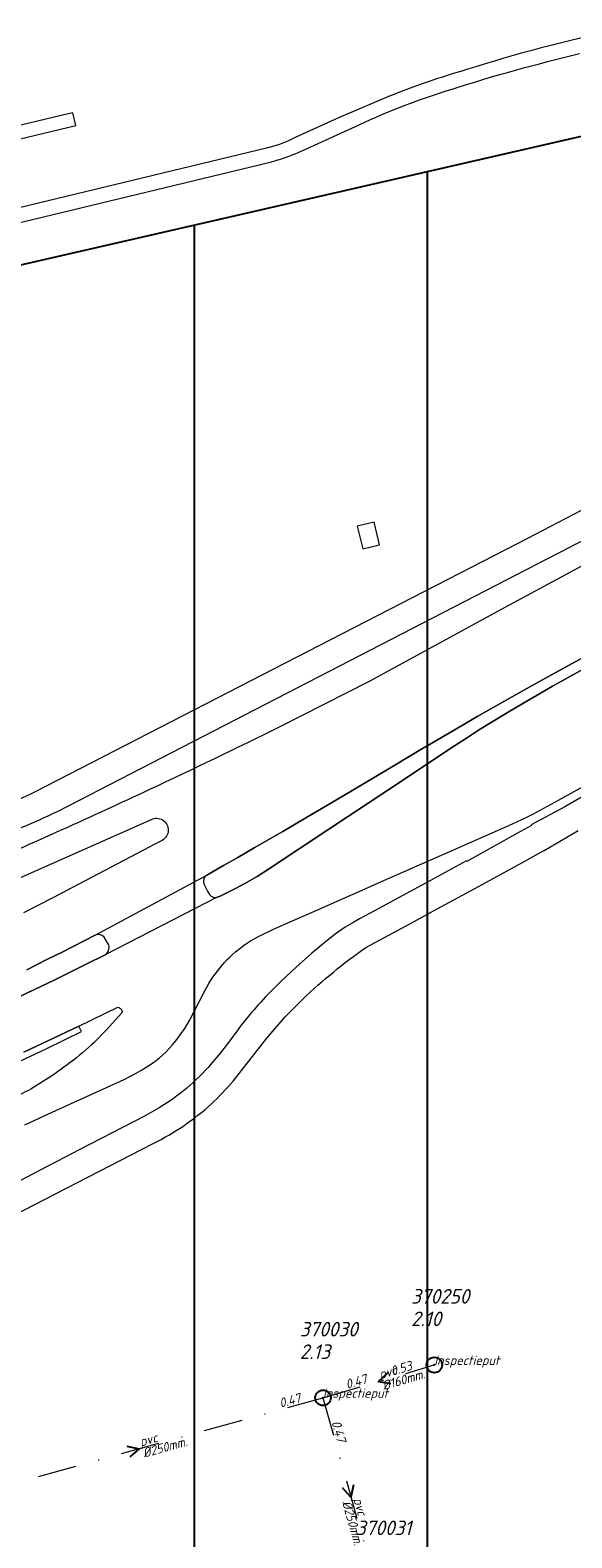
# Model space of a CAD drawing. Extents: x 148869 to 161638, y 453607 to 469810.
# Tile 545 of 656: x 156756 to 156826, y 463385 to 463580. Entities that reach past the tile are written whole.
import ezdxf

# ---------------------------------------------------------------- set-up
doc = ezdxf.new("R2010")
doc.units = 0
doc.header["$PDMODE"] = 32
doc.header["$PDSIZE"] = 2
doc.linetypes.add('RI-VWA', pattern=[11, 5, -3, 0, -3])
doc.layers.get('0').update_dxf_attribs({"linetype": 'CONTINUOUS'})
doc.layers.get('DEFPOINTS').update_dxf_attribs({"linetype": 'CONTINUOUS'})
doc.layers.add('2024', color=160, linetype='CONTINUOUS')
doc.layers.add('2024 hatch', color=160, linetype='CONTINUOUS')
for name, color, linetype, lineweight in [('B-OI-RI-STROOMRICHTING-S', 252, 'CONTINUOUS', 25), ('B-OI-RI-VWA-BOB-T18', 34, 'CONTINUOUS', 18), ('B-OI-RI-VWA-DIAMETER-T18', 34, 'CONTINUOUS', 18), ('B-OI-RI-VWA-MATERIAAL-T18', 34, 'CONTINUOUS', 18), ('B-OI-RI-VWA_PUTDEKSELHOOGTE-T25', 34, 'CONTINUOUS', 25), ('B-OI-RI-VWA_PUTNUMMER-T25', 34, 'CONTINUOUS', 25), ('B-OI-RI-VWA_RIOOLPUT-S', 34, 'CONTINUOUS', 25), ('B-OI-RI-VWA_TRANSPORTLEIDING-G', 34, 'RI-VWA', 18), ('B-RO-VH-VERHARDING_ASFALT-GV', 251, 'CONTINUOUS', 18), ('B-RO-VH-VERHARDING_BEDRIJFSVLOERPLAAT-GV', 251, 'CONTINUOUS', 18), ('B-RO-VH-VERHARDING_HALFVERHARDING_GRIND-GV', 251, 'CONTINUOUS', 18)]:
    doc.layers.add(name, color=color, linetype=linetype, lineweight=lineweight)
doc.styles.add('NLCS-ISO-M500-T18_CURSIEF', font='NLCS-ISO.ttf', dxfattribs={"oblique": 15, "height": 0.9})
doc.styles.add('NLCS-ISO-M750-T25_CURSIEF', font='NLCS-ISO.ttf', dxfattribs={"oblique": 15, "height": 1.875})

# ---------------------------------------------------------------- blocks, each defined once
blk = doc.blocks.new('ACMAP_ANN_TEMPLATE_vwa-diam')
at = {"color": 0, "linetype": 'ByBlock', "style": 'NLCS-ISO-M500-T18_CURSIEF', "oblique": 15}
blk.add_attdef('vwa-diam', (0.3, -1.3), '', height=1.2, dxfattribs=at)
blk = doc.blocks.new('ACMAP_ANN_TEMPLATE_vwa-materiaal')
at = {"color": 0, "linetype": 'ByBlock', "style": 'NLCS-ISO-M500-T18_CURSIEF', "oblique": 15}
blk.add_attdef('vwa-mat', (0.3, 0.2), '', height=1.2, dxfattribs=at)
blk = doc.blocks.new('ACMAP_ANN_TEMPLATE_vwa-nap-l')
at = {"color": 0, "linetype": 'ByBlock', "style": 'NLCS-ISO-M500-T18_CURSIEF', "oblique": 15}
blk.add_attdef('vwa-nap-l', (3.3, 0.2), '', height=1.2, dxfattribs=at)
blk = doc.blocks.new('ACMAP_ANN_TEMPLATE_vwa-nap-r')
at = {"color": 0, "linetype": 'ByBlock', "style": 'NLCS-ISO-M500-T18_CURSIEF', "oblique": 15}
blk.add_attdef('vwa-nap-r', (-5.6, 0.2), '', height=1.2, dxfattribs=at)
blk = doc.blocks.new('ACMAP_ANN_TEMPLATE_type knoop')
at = {"layer": 'DEFPOINTS', "style": 'NLCS-ISO-M500-T18_CURSIEF', "oblique": 15}
blk.add_attdef('type_knoop', (0, 0), '', height=1.2, dxfattribs=at)
blk = doc.blocks.new('ACMAP_ANN_TEMPLATE_vwa-puth')
at = {"color": 0, "linetype": 'ByBlock', "style": 'NLCS-ISO-M750-T25_CURSIEF', "oblique": 15}
blk.add_attdef('vwa-puth', (-3, 5), '', height=1.88, dxfattribs=at)
blk = doc.blocks.new('ACMAP_ANN_TEMPLATE_vwa-putnr')
at = {"color": 0, "linetype": 'ByBlock', "style": 'NLCS-ISO-M750-T25_CURSIEF', "oblique": 15}
blk.add_attdef('vaw-putnr', (-3, 7.9), '', height=1.88, dxfattribs=at)

msp = doc.modelspace()

# ---------------------------------------------------------------- hatches: boundary and pattern name
at = {"layer": '2024 hatch'}
h = msp.add_hatch(dxfattribs=at)
h.set_pattern_fill('ANSI31', color=256, scale=29.988, angle=45)
h.set_pattern_definition([(90, (0, 0), (-29.988, 0), [])])
h.paths.add_polyline_path([(155468.24, 462509.2), (155430.3, 462608.99), (155317.39, 462696.7), (155326.79, 462885.8), (155421.55, 463128.67), (155681.88, 463221.51), (155808.81, 463270.9), (155858.2, 463353.96), (156235.32, 463468.35), (156395.06, 463466.8), (156874.43, 463576.88), (157060.31, 463303.94), (157149.74, 462870.77), (157067.92, 462815.11), (157047.81, 462789.79), (157071.17, 462711.57), (156936.5, 462350.7), (156856.27, 462251.62), (156803.36, 462113.22), (156627.76, 461893.96), (156524.84, 461717.19), (156312.22, 461660.25), (156176.03, 461568.49), (155937.87, 461968.15)])

# ---------------------------------------------------------------- linework, layer by layer
at = {"layer": '2024', "flags": 128}
msp.add_lwpolyline([(155468.24, 462509.2), (155430.3, 462608.99), (155317.39, 462696.7), (155326.79, 462885.8), (155421.55, 463128.67), (155681.88, 463221.51), (155808.81, 463270.9), (155858.2, 463353.96), (156235.32, 463468.35), (156395.06, 463466.8), (156874.43, 463576.88), (157060.31, 463303.94), (157149.74, 462870.77), (157067.92, 462815.11), (157047.81, 462789.79), (157071.17, 462711.57), (156936.5, 462350.7), (156856.27, 462251.62), (156803.36, 462113.22), (156627.76, 461893.96), (156524.84, 461717.19), (156312.22, 461660.25), (156176.03, 461568.49), (155937.87, 461968.15)], close=True, dxfattribs=at)
at = {"layer": 'B-OI-RI-STROOMRICHTING-S', "color": 251}
for points in [[(156802.14, 463406.73), (156800.95, 463405.64), (156802.55, 463405.35)], [(156768.55, 463397.29), (156770.14, 463396.97), (156768.93, 463395.9)], [(156797.71, 463392.31), (156797.4, 463390.72), (156796.33, 463391.91)]]:
    msp.add_lwpolyline(points, dxfattribs=at)
at = {"layer": 'B-OI-RI-VWA_RIOOLPUT-S'}
for p in [(156808.13, 463407.75), (156793.8, 463403.52)]:
    msp.add_point(p, dxfattribs=at)
at = {"layer": 'B-OI-RI-VWA_TRANSPORTLEIDING-G', "color": 251}
for p, q in [((156793.8, 463403.52), (156808.13, 463407.75)), ((156746.47, 463390.43), (156793.8, 463403.52)), ((156793.8, 463403.52), (156801.03, 463377.93))]:
    msp.add_line(p, q, dxfattribs=at)
at = {"layer": 'B-RO-VH-VERHARDING_ASFALT-GV'}
for points in [[(156831.64, 463579.66, 0.026529), (156812.29, 463574.57)], [(156810.43, 463572.07, -0.018936), (156826.8, 463576.63)], [(156812.29, 463574.57, 0.02646), (156802.45, 463571.18)], [(156798.45, 463567.47, -0.034902), (156810.43, 463572.07)], [(156790.21, 463565.82, -0.05989), (156786.72, 463564.52)], [(156788.67, 463563.16, 0.033758), (156791.75, 463564.43)], [(156786.81, 463562.61, 0.019563), (156788.67, 463563.16)], [(156818.73, 463509.54, 0.005183), (156832.04, 463516.49)], [(156788.16, 463489.89, -0.005529), (156771.48, 463481.85)], [(156756.69, 463481.52, -0.048653), (156747.52, 463478.05)], [(156771.48, 463481.85, -0.007411), (156748.84, 463471.66)], [(156749.86, 463475.19, 0.041101), (156759.62, 463479.04)], [(156771.82, 463478.06, -1.001469), (156772.91, 463475.23)], [(156778.83, 463470.81, 0.348804), (156778.48, 463469.72)], [(156779.41, 463468.14, 0.09592), (156779.77, 463467.97)], [(156765.63, 463462.83, 0.334987), (156764.49, 463463.12)], [(156765.78, 463460.55, 0.18907), (156766.25, 463461.29)], [(156779.12, 463456.88, -0.118866), (156784.49, 463462.38)], [(156791.21, 463454.88, -0.038423), (156799.31, 463461.5)], [(156787.33, 463456.1, 0.033846), (156782.71, 463450.75)], [(156767.39, 463453.83, -0.427964), (156767.93, 463453.1)], [(156764.36, 463449.3, -0.043566), (156757.97, 463444.37)], [(156770.92, 463446.01, 0.084967), (156774.37, 463448.92)], [(156779.38, 463446.49, -0.08029), (156772.73, 463440.88)], [(156779.43, 463441.38, 0.0326), (156782.24, 463444.31)], [(156756.21, 463443.29, -0.008872), (156751.09, 463440.66)], [(156771.94, 463436.29, 0.072961), (156779.43, 463441.38)]]:
    msp.add_lwpolyline(points, format="xyb", dxfattribs=at)
at = {"layer": 'B-RO-VH-VERHARDING_ASFALT-GV', "flags": 128}
for points in [[(156802.45, 463571.18), (156795.81, 463568.35), (156790.21, 463565.82)], [(156791.75, 463564.43), (156798.45, 463567.47)], [(156786.72, 463564.52), (156696.54, 463542.75), (156687.3, 463540.59)], [(156739.64, 463551.23), (156786.81, 463562.61)], [(156886.61, 463540.84), (156882.89, 463538.83), (156871.51, 463532.89), (156865.09, 463529.55), (156862.62, 463528.29), (156860.2, 463527.12), (156856.71, 463525.42), (156852.46, 463523.41), (156848.64, 463521.6), (156840.42, 463517.9), (156834.95, 463514.89), (156817.77, 463505.59), (156799.76, 463495.79), (156788.16, 463489.89)], [(156855.3, 463533.09), (156829.01, 463518.82), (156820.13, 463514.19), (156814.39, 463511.23), (156794.76, 463501.12), (156756.69, 463481.52)], [(156759.62, 463479.04), (156818.73, 463509.54)], [(156829.22, 463498.44), (156825.73, 463496.51), (156823.36, 463495.17), (156821.35, 463494.02), (156819.51, 463492.94), (156817.62, 463491.82), (156815.8, 463490.71), (156813.95, 463489.57), (156812.4, 463488.58), (156810.73, 463487.49), (156802.13, 463481.78), (156794.42, 463476.68), (156786.9, 463471.69), (156785.33, 463470.67), (156783.76, 463469.76), (156782.56, 463469.13), (156780.55, 463468.11), (156780.2, 463467.99), (156765.78, 463460.55), (156763.33, 463459.35), (156759.36, 463457.4), (156759.18, 463457.31), (156754.96, 463455.29)], [(156755.68, 463458.64), (156758.34, 463460), (156760.22, 463460.93), (156764.49, 463463.12), (156778.83, 463470.81), (156781.01, 463472.08), (156782.82, 463473.11), (156784.96, 463474.34), (156788.63, 463476.47), (156791.58, 463478.2), (156795.01, 463480.23), (156796.47, 463481.1), (156801.96, 463484.35), (156806.19, 463486.87), (156810.39, 463489.35), (156813.71, 463491.29), (156820.44, 463495.08), (156823.23, 463496.64), (156825.79, 463498.05), (156828.59, 463499.56)], [(156828.59, 463499.56), (156825.79, 463498.05), (156823.23, 463496.64), (156820.44, 463495.08), (156813.71, 463491.29), (156810.39, 463489.35), (156806.19, 463486.87), (156801.96, 463484.35), (156796.47, 463481.1), (156795.01, 463480.23), (156791.58, 463478.2), (156788.63, 463476.47), (156784.96, 463474.34), (156782.82, 463473.11), (156781.01, 463472.08), (156778.83, 463470.81)], [(156779.77, 463467.97), (156779.84, 463467.96), (156779.93, 463467.95), (156780.09, 463467.97), (156780.2, 463467.99), (156780.55, 463468.11), (156782.56, 463469.13), (156783.76, 463469.76), (156785.33, 463470.67), (156786.9, 463471.69), (156794.42, 463476.68), (156802.13, 463481.78), (156810.73, 463487.49), (156812.4, 463488.58), (156813.95, 463489.57), (156815.8, 463490.71), (156817.62, 463491.82), (156819.51, 463492.94), (156821.35, 463494.02), (156823.36, 463495.17), (156825.73, 463496.51), (156829.22, 463498.44)], [(156784.49, 463462.38), (156785.51, 463462.94), (156787.43, 463463.86), (156789.96, 463464.99), (156791.57, 463465.7), (156798.83, 463468.9), (156801.34, 463470.01), (156810.11, 463473.88), (156817.73, 463477.24), (156819.4, 463478), (156820.03, 463478.31), (156820.79, 463478.69), (156824.1, 463480.51), (156828.92, 463483.15)], [(156832.95, 463484.27), (156824.92, 463479.63), (156820.59, 463477.32), (156820.64, 463477.24), (156819.22, 463476.45), (156815.45, 463474.34), (156812.31, 463472.61), (156812.26, 463472.68), (156807.57, 463470.12), (156800.43, 463466.23), (156798.52, 463465.21), (156797.55, 463464.67), (156796.65, 463464.14), (156796.21, 463463.85), (156795.53, 463463.35), (156794.34, 463462.41), (156792.36, 463460.77), (156790.33, 463459), (156788.44, 463457.22), (156787.33, 463456.1)], [(156714.29, 463452.73), (156724.45, 463457.03), (156771.82, 463478.06)], [(156772.91, 463475.23), (156772, 463474.73), (156771.52, 463474.48), (156759.03, 463467.91), (156755.27, 463465.96)], [(156799.31, 463461.5), (156805.05, 463464.62), (156808.48, 463466.48), (156813.45, 463469.17), (156819.39, 463472.44), (156821.91, 463473.82), (156822.25, 463474), (156826.65, 463476.6)], [(156778.48, 463469.72), (156778.58, 463469.47), (156778.75, 463469.1), (156778.97, 463468.7), (156779.2, 463468.36), (156779.32, 463468.22), (156779.41, 463468.14)], [(156764.49, 463463.12), (156760.22, 463460.93), (156758.34, 463460), (156755.68, 463458.64)], [(156766.25, 463461.29), (156766.28, 463461.49), (156766.27, 463461.67), (156766.22, 463461.84), (156766.08, 463462.13), (156765.63, 463462.83)], [(156754.96, 463455.29), (156759.18, 463457.31), (156759.36, 463457.4), (156763.33, 463459.35), (156765.78, 463460.55)], [(156774.37, 463448.92), (156774.86, 463449.51), (156775.43, 463450.27), (156776.01, 463451.09), (156776.63, 463452.1), (156778.6, 463455.93), (156779.12, 463456.88)], [(156755.3, 463448.02), (156759.11, 463449.82), (156762.39, 463451.39), (156767.39, 463453.83)], [(156782.24, 463444.31), (156786.57, 463449.84), (156788.94, 463452.58), (156791.21, 463454.88)], [(156767.93, 463453.1), (156765.93, 463450.9), (156764.36, 463449.3)], [(156751.92, 463445.53), (156758.24, 463448.52), (156762.71, 463450.68), (156762.39, 463451.39), (156759.11, 463449.82), (156755.3, 463448.02)], [(156782.71, 463450.75), (156781.88, 463449.62), (156780.62, 463447.96), (156779.38, 463446.49)], [(156755.42, 463438.68), (156758.95, 463440.3), (156766.41, 463443.7), (156768.23, 463444.53), (156769.02, 463444.93), (156769.77, 463445.33), (156770.34, 463445.66), (156770.92, 463446.01)], [(156757.97, 463444.37), (156756.21, 463443.29)], [(156772.73, 463440.88), (156770.92, 463439.85), (156762.43, 463435.45), (156760.62, 463434.5), (156758.3, 463433.3), (156753.05, 463430.58), (156749.8, 463428.92), (156746.73, 463427.31), (156732.92, 463420.17), (156725.49, 463416.34), (156723.08, 463415.1), (156720.52, 463413.78), (156713.91, 463410.37), (156713.23, 463409.97), (156711.66, 463409.06)], [(156714.81, 463406.81), (156716.43, 463407.65), (156723.46, 463411.27), (156726.41, 463412.79), (156732.83, 463416.1), (156747.46, 463423.64), (156756.62, 463428.36), (156763.54, 463431.92), (156771.94, 463436.29)]]:
    msp.add_lwpolyline(points, dxfattribs=at)
at = {"layer": 'B-RO-VH-VERHARDING_BEDRIJFSVLOERPLAAT-GV', "flags": 128}
msp.add_lwpolyline([(156800.37, 463516.28), (156798.21, 463515.76), (156798.92, 463512.85), (156801.07, 463513.38)], close=True, dxfattribs=at)
at = {"layer": 'B-RO-VH-VERHARDING_HALFVERHARDING_GRIND-GV', "flags": 128}
msp.add_lwpolyline([(156635.8, 463534.64), (156638.63, 463537.8), (156761.99, 463567.37), (156761.6, 463569.02), (156761, 463568.87), (156653.56, 463543.15), (156637.48, 463539.07), (156634.11, 463535.3)], dxfattribs=at)

# ---------------------------------------------------------------- block references
at = {"layer": 'B-OI-RI-VWA-BOB-T18', "color": 251}
for name, p, rotation, values in [('ACMAP_ANN_TEMPLATE_vwa-nap-r', (156808.13, 463407.75), 16.44580600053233, {'vwa-nap-r': '0.53'}), ('ACMAP_ANN_TEMPLATE_vwa-nap-l', (156793.8, 463403.52), 16.44580600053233, {'vwa-nap-l': '0.47'}), ('ACMAP_ANN_TEMPLATE_vwa-nap-r', (156793.8, 463403.52), 15.45978216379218, {'vwa-nap-r': '0.47'}), ('ACMAP_ANN_TEMPLATE_vwa-nap-l', (156793.8, 463403.52), 285.7766965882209, {'vwa-nap-l': '0.47'})]:
    msp.add_blockref(name, p, dxfattribs=dict(at, rotation=rotation)).add_auto_attribs(values)
at = {"layer": 'B-OI-RI-VWA-DIAMETER-T18', "color": 251}
for p, rotation, values in [((156800.96, 463405.64), 16.44580600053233, {'vwa-diam': '%%c160mm.'}), ((156770.14, 463396.97), 15.45978216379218, {'vwa-diam': '%%c250mm.'}), ((156797.42, 463390.72), 285.7766965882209, {'vwa-diam': '%%c250mm.'})]:
    msp.add_blockref('ACMAP_ANN_TEMPLATE_vwa-diam', p, dxfattribs=dict(at, rotation=rotation)).add_auto_attribs(values)
at = {"layer": 'B-OI-RI-VWA-MATERIAAL-T18', "color": 251}
for p, rotation in [((156800.96, 463405.64), 16.44580600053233), ((156770.14, 463396.97), 15.45978216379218), ((156797.42, 463390.72), 285.7766965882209)]:
    msp.add_blockref('ACMAP_ANN_TEMPLATE_vwa-materiaal', p, dxfattribs=dict(at, rotation=rotation)).add_auto_attribs({'vwa-mat': 'pvc'})
at = {"layer": 'B-OI-RI-VWA_PUTDEKSELHOOGTE-T25', "color": 251}
for p, values in [((156808.13, 463407.75), {'vwa-puth': '2.10'}), ((156793.8, 463403.52), {'vwa-puth': '2.13'})]:
    msp.add_blockref('ACMAP_ANN_TEMPLATE_vwa-puth', p, dxfattribs=at).add_auto_attribs(values)
at = {"layer": 'B-OI-RI-VWA_PUTNUMMER-T25', "color": 251}
for p, values in [((156808.13, 463407.75), {'vaw-putnr': '370250'}), ((156793.8, 463403.52), {'vaw-putnr': '370030'}), ((156801.03, 463377.93), {'vaw-putnr': '370031'})]:
    msp.add_blockref('ACMAP_ANN_TEMPLATE_vwa-putnr', p, dxfattribs=at).add_auto_attribs(values)
at = {"layer": 'DEFPOINTS'}
for p in [(156808.13, 463407.75), (156793.8, 463403.52)]:
    msp.add_blockref('ACMAP_ANN_TEMPLATE_type knoop', p, dxfattribs=at).add_auto_attribs({'type_knoop': 'inspectieput'})

doc.saveas('drawing.dxf')
